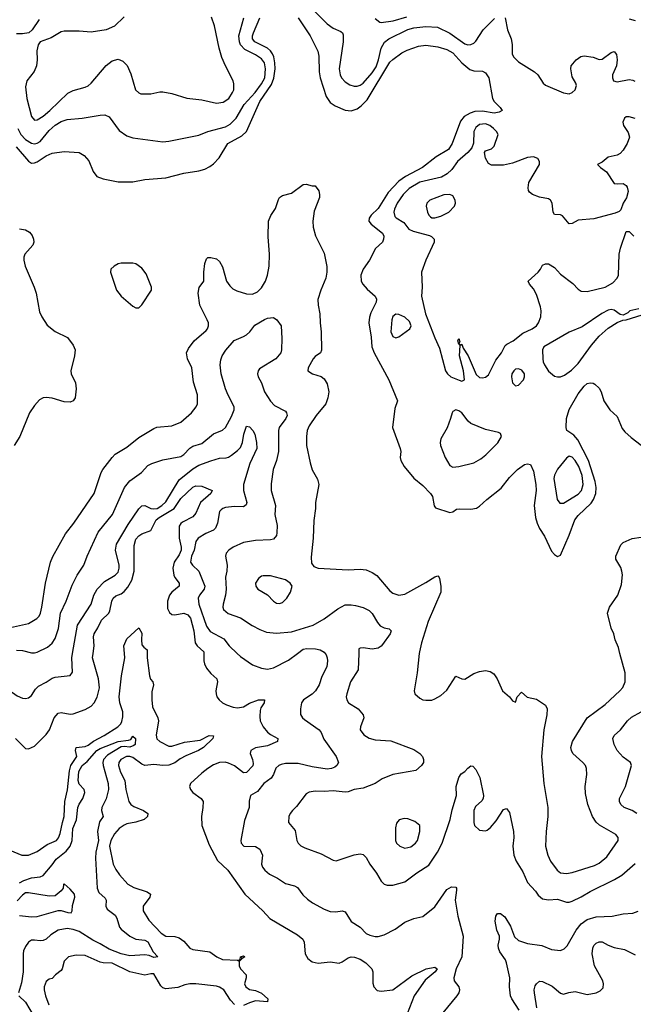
# Model space of a CAD drawing. Header units: inches. Extents: x 1603819 to 1745079, y 385938 to 533966.
# Tile 278 of 561: x 1710312 to 1714418, y 427653 to 434238. Entities that reach past the tile are written whole.
import ezdxf

# ---------------------------------------------------------------- set-up
doc = ezdxf.new("R2010")
doc.units = ezdxf.units.IN
doc.header["$MEASUREMENT"] = 0
doc.layers.add('B7412', color=7, linetype='Continuous')
doc.layers.add('B7413', color=7, linetype='Continuous')

msp = doc.modelspace()

# ---------------------------------------------------------------- linework, layer by layer
at = {"layer": 'B7412', "color": 5}
for points, elevation in [([(1710000, 429806.7), (1710030, 429793.1), (1710092, 429790), (1710225.8, 429765.8), (1710295.6, 429715.6), (1710330, 429700.3), (1710350, 429697.6), (1710370, 429703.1), (1710390, 429718.4), (1710418.3, 429761.7), (1710438.2, 429781.8), (1710490, 429807.9), (1710530, 429834.7), (1710550, 429841.3), (1710650, 429853), (1710665.1, 429874.9), (1710660.5, 429970), (1710665.9, 430000)], 340), ([(1710245.3, 428685.3), (1710326, 428650), (1710370, 428651.4), (1710430, 428674.7), (1710496.9, 428723.1), (1710559.1, 428750), (1710572.2, 428767.8), (1710583.2, 428796.8), (1710597.7, 428870), (1710610.5, 428910), (1710614.2, 429010), (1710632.6, 429087.4), (1710644.5, 429215.5), (1710655.2, 429250), (1710693.6, 429310), (1710685.7, 429350), (1710689, 429370), (1710750, 429378.5), (1710770, 429386.7), (1710806.1, 429413.9), (1710877.7, 429450), (1710969.1, 429510), (1710989.3, 429530), (1710995.7, 429544.3), (1711003.1, 429576.9), (1711003, 429610), (1710981.6, 429670), (1710977, 429710), (1710992.9, 429850), (1711015.6, 429970), (1711012.8, 430000)], 280), ([(1710283.1, 429430), (1710350, 429364), (1710370, 429362), (1710410, 429379.5), (1710490, 429458.6), (1710510.5, 429490), (1710543.1, 429570), (1710570, 429600.9), (1710590, 429605.5), (1710650, 429594.2), (1710670, 429595), (1710750, 429624), (1710790, 429646.8), (1710810, 429670.2), (1710830, 429706.5), (1710845.5, 429770), (1710838.8, 429830), (1710798.1, 429970), (1710803, 430000)], 320), ([(1711164.5, 430000), (1711165, 429970), (1711180.9, 429850), (1711188.4, 429828.4), (1711202.8, 429810), (1711208, 429790), (1711196.7, 429743.3), (1711195.7, 429690), (1711201.8, 429641.8), (1711236.9, 429570), (1711240.7, 429550), (1711225.9, 429454.1), (1711230, 429429.2), (1711249.2, 429410), (1711310, 429379), (1711330, 429380.4), (1711414.3, 429405.7), (1711519.2, 429420.8), (1711579.6, 429450), (1711608.2, 429448.2), (1711605.2, 429430), (1711540.9, 429370), (1711508.6, 429350), (1711424.4, 429315.6), (1711385.4, 429294.6), (1711350, 429268.3), (1711310, 429252.3), (1711270, 429250.3), (1711210, 429256.6), (1711150, 429251.1), (1711130, 429258.4), (1711070, 429303.2), (1711050, 429309.9), (1711026.9, 429310), (1710989.1, 429290), (1710976.1, 429270), (1710973.8, 429250), (1710986.7, 429206.7), (1711014.7, 429150), (1711022.4, 429090), (1711042.8, 429010), (1711056.1, 428990), (1711075.7, 428975.7), (1711140.5, 428950), (1711170.3, 428930), (1711167, 428910), (1711146, 428890), (1711089.1, 428870.9), (1711030, 428860.4), (1711010, 428852.5), (1710977.8, 428830), (1710945.9, 428794.1), (1710921.2, 428750), (1710913, 428710), (1710937.8, 428590), (1710954.7, 428554.7), (1710978.9, 428518.9), (1711036.4, 428456.4), (1711074.7, 428434.7), (1711165.3, 428405.3), (1711186.5, 428390), (1711182.6, 428370), (1711139.2, 428310), (1711138.4, 428278.4), (1711177, 428217), (1711259.5, 428130), (1711290.2, 428110.2), (1711350, 428106), (1711378.8, 428098.8), (1711410, 428076.5), (1711450, 428029.1), (1711470, 428019.7), (1711583.8, 428003.8), (1711631.4, 427970), (1711670, 427953.3), (1711768.7, 427948.7), (1711775.3, 427944.7), (1711778, 427950), (1711787.7, 427952.3), (1711789.8, 427970), (1711810, 427977.6), (1711819.3, 427970), (1711800.7, 427960.7), (1711794, 427966), (1711798, 427958), (1711781.3, 427938.7), (1711780.2, 427910), (1711790.3, 427890), (1711828.4, 427850), (1711828.2, 427830), (1711816.4, 427790), (1711826, 427770), (1711850, 427753.1), (1711890, 427745.4), (1711930, 427727.8), (1711972, 427690), (1711970.8, 427670), (1711890, 427675.6), (1711850, 427663.4), (1711810, 427644.5)], 280), ([(1711544.4, 430000), (1711544.1, 429950), (1711548.5, 429930), (1711562.5, 429902.5), (1711590, 429865.3), (1711631.5, 429830), (1711636.5, 429810), (1711625.2, 429750), (1711626, 429730), (1711631.7, 429710), (1711645.7, 429690), (1711669.4, 429669.4), (1711695.3, 429655.3), (1711740.4, 429640.4), (1711770, 429635.9), (1711810, 429643.4), (1711850, 429666.4), (1711910, 429689.2), (1711950.6, 429690), (1711947.4, 429670), (1711924.8, 429635.2), (1711921.1, 429618.9), (1711918.1, 429578.1), (1711922, 429550), (1711941, 429510), (1711970, 429474.3), (1711990, 429457.5), (1712040.3, 429430), (1712036.4, 429410), (1711970, 429382.9), (1711891, 429369), (1711859.7, 429350), (1711854.3, 429330), (1711870.8, 429290.8), (1711875.3, 429264.7), (1711871.1, 429248.9), (1711830, 429203.2), (1711810, 429202.5), (1711750, 429249), (1711710, 429266.8), (1711687.5, 429272.5), (1711650, 429271.1), (1711610, 429255.8), (1711570.2, 429230), (1711530, 429199.4), (1711454.7, 429130), (1711447.3, 429110), (1711454.2, 429090), (1711470.3, 429070), (1711527.4, 429030), (1711539, 429010), (1711538.2, 428970), (1711527.9, 428910), (1711530.3, 428850), (1711580.8, 428720.8), (1711635.4, 428615.4), (1711704, 428550), (1711819.5, 428390), (1711938.5, 428278.5), (1711986.5, 428226.5), (1712170, 428118.9), (1712206.7, 428090), (1712216.5, 428070), (1712221.7, 427990), (1712240.4, 427960.4), (1712270, 427937.8), (1712309.3, 427929.3), (1712390, 427936.6), (1712450, 427928.6), (1712470, 427936.9), (1712510, 427964.2), (1712529.9, 427970.1), (1712552, 427968), (1712590, 427955.1), (1712627.9, 427930), (1712668.9, 427890), (1712675.5, 427870), (1712674.4, 427794.4), (1712682.4, 427770), (1712704.8, 427744.8), (1712730, 427740.3), (1712810, 427751.3), (1712936.9, 427843.1), (1713031.6, 427890), (1713090, 427902.4), (1713106, 427890), (1713093, 427870), (1713026, 427814), (1712950.7, 427710), (1712904.7, 427590)], 320), ([(1711767.7, 430000), (1711790, 429979), (1711870, 429924.6), (1711930, 429900.3), (1711970, 429893.8), (1712010, 429904.5), (1712110, 429954.4), (1712171, 430000)], 340), ([(1712355.8, 430000), (1712363.1, 429990), (1712370.2, 429970), (1712372.6, 429950), (1712366.9, 429910), (1712334.3, 429845.7), (1712316.3, 429790), (1712292.4, 429750), (1712270, 429728.4), (1712211.8, 429690), (1712196.9, 429670), (1712190.3, 429630.3), (1712192, 429592), (1712205.5, 429570), (1712218.8, 429558.8), (1712316.9, 429490), (1712330.1, 429470.1), (1712346.6, 429426.6), (1712428.9, 429310), (1712444.4, 429270), (1712434.9, 429250), (1712420.4, 429239.6), (1712398.8, 429230), (1712370, 429226.2), (1712270, 429240.8), (1712175.9, 429264.1), (1712090, 429264.8), (1712062.5, 429257.5), (1712045.5, 429250), (1712026.4, 429233.6), (1712010.2, 429190), (1711994, 429166), (1711945.3, 429130), (1711904.1, 429075.9), (1711856.3, 429050), (1711847, 429013), (1711847, 428970), (1711816.9, 428883.1), (1711792.8, 428750), (1711793.4, 428730), (1711811.5, 428711.5), (1711889.2, 428709.2), (1711918, 428690), (1711936.5, 428650), (1711930.2, 428590), (1711936.9, 428570), (1711951.5, 428550), (1711983.3, 428523.3), (1712036.2, 428496.2), (1712090, 428460.9), (1712150, 428445), (1712170, 428434), (1712206.5, 428386.5), (1712237, 428357), (1712272.3, 428332.3), (1712350, 428288.9), (1712390, 428274.9), (1712427.1, 428272.9), (1712470, 428277.6), (1712490, 428272.4), (1712530, 428208.2), (1712590.3, 428170.3), (1712630, 428128), (1712655.1, 428115.1), (1712690, 428106.7), (1712710, 428107.2), (1712750, 428119), (1712823.7, 428156.3), (1712890, 428202.4), (1712950, 428227.7), (1713010, 428240.7), (1713090, 428306.3), (1713170, 428420.7), (1713200.9, 428439.1), (1713230, 428437.3), (1713235.5, 428430), (1713235.8, 428415.8), (1713225.4, 428350), (1713243, 428243), (1713279.1, 428110), (1713271.4, 427970), (1713233.7, 427890), (1713218, 427830), (1713218.8, 427810), (1713250.5, 427770.5), (1713254.8, 427750), (1713250.7, 427730), (1713238, 427710), (1713144.2, 427595.8)], 340), ([(1712580.7, 430000), (1712576, 429890), (1712524.9, 429810), (1712501.5, 429730), (1712497.4, 429710), (1712500.3, 429690), (1712512.7, 429670), (1712577, 429630), (1712610.2, 429590), (1712613.8, 429570), (1712592, 429510), (1712590.4, 429490), (1712615.1, 429455.1), (1712650, 429434.3), (1712690, 429422), (1712795.8, 429415.8), (1712950, 429358.4), (1712990.5, 429330), (1713007.7, 429310), (1713013.4, 429290), (1713013.4, 429270), (1713000.7, 429250), (1712962, 429218), (1712810, 429191), (1712738.4, 429161.6), (1712690, 429129.7), (1712610, 429098.5), (1712550, 429091), (1712510, 429074.5), (1712490, 429072.1), (1712410, 429082), (1712350, 429077.4), (1712290, 429079.8), (1712250, 429072.1), (1712230, 429060.5), (1712163.5, 428976.5), (1712136.5, 428950), (1712121.1, 428930), (1712113.4, 428910), (1712110.5, 428870), (1712155.8, 428815.8), (1712166.7, 428750), (1712176.3, 428730), (1712193.5, 428713.5), (1712219.2, 428699.2), (1712330, 428658.7), (1712410, 428617.6), (1712430, 428614), (1712550, 428652.7), (1712590, 428659.3), (1712610, 428654.4), (1712630, 428636.3), (1712654.4, 428590), (1712698.7, 428530), (1712730, 428476.3), (1712750, 428457.6), (1712770, 428450.3), (1712810, 428450.3), (1712890, 428472.4), (1712970, 428531.9), (1713050, 428583.8), (1713108.5, 428670), (1713138.3, 428730), (1713193.6, 428890), (1713206.1, 428953.9), (1713234.3, 429050), (1713231.8, 429110), (1713250, 429171), (1713266, 429194), (1713290, 429210.5), (1713310, 429233.4), (1713330, 429247.7), (1713345.2, 429245.2), (1713364.4, 429224.4), (1713391.8, 429170), (1713416, 429050), (1713413.7, 429030), (1713405.1, 429014.9), (1713363.2, 428976.8), (1713350.3, 428950), (1713350.4, 428870.4), (1713356.3, 428850), (1713390, 428817.3), (1713430, 428813.4), (1713441.2, 428818.8), (1713463.3, 428836.7), (1713500.1, 428879.9), (1713550, 428956.3), (1713570, 428964), (1713590, 428936), (1713616.9, 428810), (1713617.8, 428770), (1713611.1, 428710), (1713619.4, 428650), (1713635.4, 428610), (1713678.6, 428538.6), (1713710, 428468.2), (1713763.7, 428410), (1713782.4, 428382.4), (1713810, 428359.7), (1713850, 428352.2), (1713910, 428356.9), (1713970, 428336.9), (1713990, 428336.5), (1714010, 428342.6), (1714070, 428372), (1714130, 428408.4), (1714292.5, 428487.5), (1714342.1, 428517.9), (1714430, 428596.1)], 360), ([(1712986, 430000), (1712972.4, 429870), (1712950.7, 429750), (1712956, 429730), (1712990, 429701), (1713010.7, 429690.7), (1713030, 429687.7), (1713070, 429688.2), (1713090, 429695.5), (1713130, 429719.1), (1713170, 429753.4), (1713230, 429846.8), (1713270, 429830.7), (1713290, 429827.3), (1713350, 429866.7), (1713390, 429879.5), (1713430, 429885.7), (1713459.4, 429879.4), (1713483.8, 429863.8), (1713508.2, 429830), (1713542.8, 429750), (1713590.7, 429710.7), (1713610, 429682), (1713630, 429674), (1713642, 429710), (1713670, 429742), (1713708.1, 429708.1), (1713770, 429694.8), (1713830, 429654.8), (1713841.3, 429630), (1713839.6, 429590), (1713818.5, 429490), (1713804.2, 429310), (1713819.3, 429130), (1713845.2, 428970), (1713846, 428910), (1713834.2, 428810), (1713831.5, 428710), (1713845.8, 428650), (1713865, 428610), (1713909.2, 428550), (1713930, 428533.4), (1713970, 428527.3), (1714010, 428534), (1714157.9, 428582.1), (1714190, 428596.6), (1714241.4, 428638.6), (1714317.2, 428750), (1714316.4, 428770), (1714300.5, 428790), (1714191.2, 428851.2), (1714170, 428871.2), (1714145.8, 428910), (1714114, 428990), (1714097.8, 429062.2), (1714096.5, 429110), (1714107.2, 429190), (1714104, 429230), (1714097.4, 429250), (1714081.3, 429270), (1714014.3, 429330), (1714003.9, 429350), (1714000.9, 429370), (1714010.9, 429410), (1714110, 429568.8), (1714230, 429658.4), (1714327.8, 429750), (1714348.1, 429771.9), (1714364.8, 429810), (1714364.5, 429870), (1714329, 430000)], 380), ([(1714441.3, 428930), (1714410, 428948.8), (1714356.9, 428970), (1714335.4, 428990), (1714325.7, 429010), (1714326.6, 429030), (1714366.4, 429110), (1714406.9, 429250), (1714398.7, 429270), (1714350, 429305.3), (1714310.9, 429350), (1714289.7, 429390), (1714281.3, 429430), (1714289.7, 429450), (1714331.5, 429488.5), (1714378.3, 429550), (1714406.8, 429573.2), (1714470, 429610.3)], 360), ([(1710310, 428466.1), (1710339.5, 428480.5), (1710390, 428498.7), (1710450, 428506.2), (1710470, 428515.9), (1710530, 428585.5), (1710556.4, 428623.6), (1710622.1, 428677.9), (1710650, 428710), (1710663.6, 428750), (1710667.1, 428830), (1710692.2, 428887.8), (1710701.1, 428970), (1710708.9, 428991.1), (1710735.5, 429030), (1710748.1, 429070), (1710743.7, 429090), (1710710, 429125.5), (1710702.5, 429150), (1710708.6, 429210), (1710729.4, 429250), (1710763.4, 429276.6), (1710827.7, 429350), (1710850, 429364.8), (1710970, 429411.8), (1711040.5, 429419.5), (1711054.9, 429425.1), (1711070, 429446), (1711086, 429430), (1711083.8, 429390), (1711075.8, 429384.2), (1711050, 429373.5), (1711010, 429378.2), (1710990, 429375.1), (1710900.3, 429319.7), (1710872.5, 429290), (1710868.5, 429270), (1710871.6, 429250), (1710904.5, 429130), (1710905.9, 429090), (1710890, 429027.6), (1710860.7, 428970), (1710858.3, 428950), (1710870.2, 428910), (1710847, 428873), (1710833, 428810), (1710839.5, 428750), (1710822.3, 428670), (1710819.4, 428630), (1710830.2, 428430.2), (1710842.1, 428402.1), (1710883.8, 428363.8), (1710890.3, 428350), (1710889.1, 428310), (1710896.9, 428290), (1710950, 428249.2), (1710962.1, 428230), (1710979.2, 428170), (1710990, 428156.8), (1711050, 428110.1), (1711089.8, 428089.8), (1711150, 428081.4), (1711170, 428070.5), (1711205.5, 428005.5), (1711236.4, 427970), (1711210, 427966.9), (1711179.2, 427979.2), (1711150, 427983.8), (1711050, 427977), (1710990, 427990), (1710910, 428021.5), (1710850, 428058.8), (1710802.1, 428082.1), (1710710, 428141.1), (1710670, 428154.7), (1710630, 428161.4), (1710570, 428148.7), (1710521.2, 428118.8), (1710490, 428088.3), (1710470, 428079.7), (1710450, 428076.9), (1710410, 428083), (1710390, 428081.3), (1710370, 428069.6), (1710350, 428040.7), (1710338.5, 428010), (1710336.3, 427990), (1710335.1, 427870), (1710324, 427796), (1710304.9, 427730)], 260), ([(1710310, 428246.7), (1710390, 428238), (1710430, 428241.2), (1710570, 428280.8), (1710590, 428281.5), (1710633, 428267), (1710655.6, 428264.4), (1710662, 428278), (1710665.9, 428314.1), (1710681.1, 428370), (1710678, 428390), (1710650, 428424), (1710610, 428458.8), (1710604.8, 428455.2), (1710602, 428430), (1710588.5, 428411.5), (1710550, 428379.5), (1710510, 428376.5), (1710370, 428399.4), (1710350, 428397.9), (1710330, 428384.1), (1710295.3, 428344.7)], 240), ([(1713655, 427615), (1713604.8, 427690), (1713596.2, 427710), (1713590.7, 427769.3), (1713592.4, 427830), (1713570.4, 427930), (1713562.8, 427950), (1713524.9, 428004.9), (1713515.1, 428030), (1713513.4, 428050), (1713523.8, 428090), (1713521.8, 428110), (1713505.7, 428150), (1713493.6, 428210), (1713497.7, 428242.3), (1713504.9, 428255.1), (1713510, 428260.5), (1713530, 428261.6), (1713558.4, 428238.4), (1713597.1, 428177.1), (1713624.1, 428104.1), (1713650, 428081), (1713710, 428059.1), (1713805.9, 428045.9), (1713870, 428020.2), (1713930, 428013.6), (1713954.6, 428025.4), (1713974.5, 428045.5), (1714036.5, 428150), (1714068.4, 428191.6), (1714110, 428220.2), (1714170, 428238.9), (1714276.9, 428243.1), (1714350, 428259.1), (1714416, 428264), (1714450, 428276.4)], 340), ([(1713773.3, 427630), (1713756.4, 427730), (1713755.4, 427750), (1713762.5, 427777.5), (1713770, 427790.8), (1713790, 427808), (1713810, 427806.4), (1713874.7, 427774.7), (1713930, 427728), (1713950, 427720.5), (1713987, 427733), (1714030, 427738.3), (1714110, 427718.6), (1714169.8, 427730.2), (1714196.9, 427743.1), (1714215.5, 427764.5), (1714219.2, 427790), (1714213.4, 427810), (1714158.4, 427910), (1714143, 427990), (1714147.1, 428030), (1714154.1, 428045.9), (1714170, 428062), (1714190, 428070.2), (1714210, 428070.2), (1714250, 428048.4), (1714290, 428034.3), (1714359.8, 428019.8), (1714430, 427984.2)], 320), ([(1711750, 427652.4), (1711722.2, 427682.2), (1711678.4, 427750), (1711650, 427767.8), (1711630, 427774), (1711491.4, 427791.4), (1711450, 427791.3), (1711416.2, 427783.8), (1711370, 427765), (1711290, 427757.7), (1711270, 427764.2), (1711257.4, 427777.4), (1711210, 427856.2), (1711190, 427858.3), (1711150, 427847.7), (1711050, 427869.8), (1710930, 427928.4), (1710870, 427930.6), (1710850, 427935.6), (1710750, 427978.9), (1710690, 427982.8), (1710638, 427970), (1710610, 427940.9), (1710597, 427890), (1710590, 427879.5), (1710550.5, 427850), (1710530, 427827), (1710510, 427820.7), (1710490, 427805.1), (1710476.2, 427770), (1710474.7, 427750), (1710483.9, 427710), (1710507.8, 427650)], 280), ([(1710305.5, 427710), (1710350, 427668.2), (1710409.2, 427570)], 260)]:
    msp.add_lwpolyline(points, dxfattribs=dict(at, elevation=elevation))
at = {"layer": 'B7412', "color": 5, "elevation": 380}
msp.add_lwpolyline([(1712884.4, 428895.6), (1712852, 428888), (1712834.4, 428865.6), (1712826.8, 428833.2), (1712827.9, 428750), (1712832.4, 428730), (1712855.5, 428710), (1712890, 428696.9), (1712930, 428707.6), (1712960.7, 428730), (1712973.3, 428750), (1712989.7, 428810), (1712989.6, 428850), (1712956.1, 428876.1), (1712910, 428892.8)], close=True, dxfattribs=at)
at = {"layer": 'B7413', "color": 5}
for points, elevation in [([(1710287.8, 433387.8), (1710370, 433292.8), (1710390, 433279.6), (1710410, 433279.7), (1710430, 433287.5), (1710490, 433327.5), (1710530, 433346.2), (1710610, 433355.5), (1710710, 433350.2), (1710742.4, 433330), (1710773.7, 433293.7), (1710803.9, 433223.9), (1710828.8, 433190), (1710870, 433174), (1710970, 433153.7), (1711070, 433153.7), (1711150, 433168.9), (1711290, 433180.9), (1711410, 433211.3), (1711511.8, 433228.2), (1711550, 433238.9), (1711584.2, 433255.8), (1711610, 433274.9), (1711646.5, 433313.5), (1711705.3, 433410), (1711798.7, 433461.3), (1711829, 433491), (1711918.7, 433690), (1711996.4, 433803.6), (1712013, 433847), (1712020.5, 433910), (1712019.7, 433950), (1712011.7, 433990), (1712002.8, 434010), (1711989.9, 434030), (1711970, 434047.9), (1711885, 434090), (1711869.3, 434110), (1711869.4, 434130), (1711876.2, 434150), (1711918.4, 434250)], 420), ([(1710298.7, 433510), (1710319.6, 433470), (1710350, 433437.5), (1710390, 433411.5), (1710411.5, 433408.5), (1710430, 433411.5), (1710450, 433423.6), (1710510, 433496.8), (1710550, 433532.4), (1710590, 433556.3), (1710630.2, 433570.2), (1710730, 433579.1), (1710850, 433600.3), (1710882, 433602), (1710910, 433588.2), (1710976.6, 433496.6), (1711030, 433460.3), (1711070, 433447.4), (1711270, 433421.1), (1711310, 433425), (1711510, 433464.7), (1711570.6, 433489.4), (1711690, 433522), (1711721, 433539), (1711760.5, 433579.5), (1711815, 433670), (1711886.7, 433750), (1711931.1, 433810), (1711953.1, 433850), (1711957.6, 433910), (1711950.4, 433950), (1711930, 433976.5), (1711890, 434003.6), (1711818.1, 434038.1), (1711789.9, 434069.9), (1711782.8, 434090), (1711779.2, 434130), (1711811.1, 434250)], 440), ([(1711010, 434256.2), (1710945.3, 434194.7), (1710891, 434170), (1710790, 434154.5), (1710710, 434161.4), (1710610, 434160.3), (1710590, 434156), (1710523.3, 434116.7), (1710449.1, 434090), (1710436.5, 434070), (1710427.6, 434030), (1710429.1, 433970), (1710424.9, 433930), (1710408.3, 433891.7), (1710359, 433830), (1710351.2, 433790), (1710359.8, 433710), (1710390, 433590.7), (1710410, 433566.7), (1710430, 433568.9), (1710470, 433593.7), (1710513, 433630), (1710634.1, 433745.9), (1710670, 433764), (1710750, 433785.8), (1710770, 433795.9), (1710790, 433813.8), (1710890, 433932.2), (1710930, 433963.8), (1710970, 433973), (1711001.4, 433961.4), (1711031.5, 433931.5), (1711055.6, 433875.6), (1711086.5, 433770), (1711108.4, 433748.4), (1711122.6, 433742.6), (1711190, 433742.3), (1711250, 433754.9), (1711270, 433754.9), (1711330, 433744.9), (1711430, 433712.9), (1711530, 433701.8), (1711630, 433680.2), (1711673.1, 433686.9), (1711711.2, 433710), (1711736.9, 433750), (1711744.2, 433770), (1711746, 433810), (1711740.5, 433830), (1711688.8, 433928.8), (1711665.7, 433985.7), (1711647.4, 434047.4), (1711616.5, 434196.5), (1711595.8, 434255.8)], 460), ([(1712174.8, 434250), (1712256.1, 434130), (1712307.7, 434027.7), (1712313.9, 433993.9), (1712315.5, 433890), (1712322.5, 433850), (1712363.6, 433723.6), (1712390, 433685.3), (1712422.4, 433662.4), (1712490, 433632.4), (1712530, 433629.2), (1712570, 433642.6), (1712597.8, 433662.2), (1712637, 433703), (1712790, 433954.4), (1712807.9, 433972.1), (1712870, 434015.9), (1712905.6, 434034.4), (1712979.7, 434060.3), (1713030, 434067.6), (1713110, 434056.6), (1713170, 434039.7), (1713210, 434015.9), (1713270, 433948.9), (1713324.3, 433904.3), (1713350, 433896), (1713410, 433893.7), (1713430, 433883), (1713451.8, 433850), (1713475.8, 433710), (1713486.7, 433690), (1713527.3, 433650), (1713541, 433630), (1713519.9, 433620.1), (1713486.8, 433613.2), (1713410, 433625.8), (1713357, 433623), (1713326, 433614), (1713285.8, 433590), (1713260.9, 433559.1), (1713205.6, 433410), (1713180.8, 433370), (1713099.1, 433320.9), (1713007.5, 433250), (1712894, 433190), (1712850, 433157.5), (1712778.6, 433081.4), (1712710, 432974.8), (1712664, 432930), (1712650.3, 432910), (1712648.9, 432890), (1712663.2, 432870), (1712740.8, 432810), (1712747.7, 432790), (1712747.2, 432770), (1712739.3, 432750), (1712692.1, 432707.9), (1712652.6, 432630), (1712611, 432570), (1712595.2, 432530), (1712596.9, 432490), (1712607.1, 432470), (1712636.2, 432436.2), (1712690.2, 432390), (1712699.7, 432370), (1712698.4, 432350), (1712661.6, 432278.4), (1712651.8, 432248.2), (1712649.3, 432210), (1712664.1, 432115.9), (1712668.6, 432050), (1712683.5, 432010), (1712783.1, 431830), (1712839.6, 431690), (1712823.1, 431636.9), (1712806, 431510), (1712858.7, 431370), (1712861.6, 431350), (1712858.3, 431310), (1712863.2, 431290), (1712885.5, 431250), (1712950, 431172), (1713010, 431123), (1713060.9, 431070), (1713073.7, 431050), (1713085.9, 430985.9), (1713094.7, 430974.7), (1713190, 430943.1), (1713210, 430946), (1713235.8, 430964.2), (1713252.1, 430967.9), (1713330, 430964.4), (1713368.2, 430971.8), (1713390, 430985.3), (1713438.3, 431030), (1713534.4, 431105.6), (1713590, 431175.8), (1713643.6, 431230), (1713690, 431263.1), (1713710, 431268.4), (1713730, 431263.8), (1713750, 431218.8), (1713766.5, 431130), (1713767.5, 431090), (1713755.7, 430990), (1713763.8, 430910), (1713773.8, 430870), (1713790, 430836), (1713824.7, 430784.7), (1713870, 430684.2), (1713890, 430662), (1713910, 430648.8), (1713930, 430658), (1713990, 430790.4), (1714027.1, 430892.9), (1714050, 430922), (1714135.1, 431004.9), (1714152.2, 431030), (1714166.7, 431070), (1714169.5, 431110), (1714163.4, 431150), (1714117.4, 431290), (1714047.9, 431427.9), (1714019.2, 431459.2), (1713974, 431490), (1713968, 431510), (1713971.1, 431570), (1713990, 431631.8), (1714050, 431736.5), (1714090, 431786.7), (1714110, 431804.9), (1714130, 431810.4), (1714150, 431808), (1714161.3, 431801.3), (1714190, 431774), (1714203.1, 431750), (1714220.4, 431690), (1714261.1, 431630), (1714310, 431583.8), (1714344.7, 431504.7), (1714361.3, 431481.3), (1714403.1, 431443.1), (1714470, 431392.8)], 420), ([(1712290.1, 434290.1), (1712370, 434211.1), (1712410, 434181.4), (1712460, 434160), (1712471.2, 434150), (1712476, 434136), (1712476.1, 434090), (1712450.1, 433910), (1712457, 433870), (1712465.7, 433850), (1712490, 433822.3), (1712522.1, 433802.1), (1712550, 433793.9), (1712570, 433793.2), (1712590, 433799.5), (1712610, 433813.6), (1712670, 433882.9), (1712697, 433923), (1712714, 433970), (1712731.5, 434048.5), (1712753, 434087), (1712782, 434110), (1712910, 434173.1), (1712950, 434184), (1713030, 434192.5), (1713107.3, 434187.3), (1713190, 434148.3), (1713290, 434077.5), (1713310, 434070.6), (1713330, 434071.7), (1713350, 434080.4), (1713365.3, 434094.7), (1713412.4, 434170), (1713490, 434246.4)], 440), ([(1712690, 434244.9), (1712722, 434222), (1712730, 434219.3), (1712810.2, 434230.2), (1712903.7, 434256.3)], 460), ([(1713561.5, 434250), (1713575.8, 434170), (1713601.6, 434110), (1713607.5, 434072.5), (1713608.6, 434010), (1713616.2, 433990), (1713650, 433956.9), (1713757.1, 433890), (1713778.4, 433870), (1713814.4, 433814.4), (1713830, 433799.3), (1713951.4, 433748.6), (1713990, 433742.6), (1714009.2, 433750), (1714029.4, 433770), (1714037, 433797), (1714034.2, 433814.2), (1714010, 433855.3), (1713999.5, 433910), (1714002, 433930), (1714035.1, 433970), (1714067.1, 433992.9), (1714090, 433997.3), (1714150, 433986.5), (1714190, 433972.9), (1714210, 433974.9), (1714270, 434019.1), (1714290, 434025.3), (1714306.1, 434006.1), (1714310.9, 433970), (1714305, 433930), (1714279.3, 433870), (1714279, 433850), (1714286.4, 433830), (1714310, 433821.8), (1714390, 433837.4), (1714414.5, 433834.5), (1714427.5, 433827.5)], 440), ([(1710441.3, 434238.7), (1710394.9, 434170), (1710372.2, 434150), (1710330, 434143.8), (1710290, 434144.2)], 440), ([(1714390, 434244.2), (1714430, 434231.6)], 460), ([(1714430, 433577.2), (1714390, 433589.2), (1714370, 433589), (1714359.8, 433580.2), (1714348.3, 433551.7), (1714352.7, 433530), (1714383.9, 433483.9), (1714392.4, 433452.4), (1714377, 433410), (1714350, 433365.1), (1714330, 433342.9), (1714310, 433331.5), (1714250, 433319.7), (1714210, 433286), (1714178.8, 433270), (1714197.6, 433250), (1714239.9, 433219.9), (1714290, 433142.8), (1714310, 433139.3), (1714350, 433142.4), (1714369.4, 433129.4), (1714377.3, 433117.3), (1714383, 433090), (1714372.7, 433047.3), (1714350.3, 433010), (1714333.8, 432966.2), (1714323.7, 432956.3), (1714296, 432944), (1714154.6, 432905.4), (1714050, 432897.7), (1714010, 432875.6), (1713990, 432873.6), (1713945.3, 432925.3), (1713930, 432934), (1713890, 432935.1), (1713881.3, 432950), (1713874.5, 433010), (1713864.2, 433030), (1713850, 433040.4), (1713790, 433052.1), (1713744, 433070), (1713724.2, 433084.2), (1713716.6, 433096.6), (1713713.6, 433113.6), (1713718, 433150), (1713789.7, 433270), (1713791.2, 433290), (1713779.5, 433310), (1713750, 433320.4), (1713710, 433317.4), (1713610, 433278), (1713550, 433264.2), (1713470, 433265.5), (1713450, 433276.3), (1713430, 433312.3), (1713423.4, 433350), (1713430, 433361.5), (1713470, 433375.1), (1713487.4, 433392.6), (1713513.6, 433470), (1713502.2, 433490), (1713482.9, 433510), (1713458.3, 433530), (1713430, 433541.4), (1713390, 433537.4), (1713363.3, 433516.7), (1713351.5, 433490), (1713348.8, 433411.2), (1713337.9, 433382.1), (1713310.7, 433350), (1713241.3, 433290), (1713202.9, 433237.1), (1713173.4, 433206.6), (1713135.3, 433184.7), (1712988.7, 433151.3), (1712918.3, 433110), (1712877.9, 433070), (1712838.3, 433010), (1712820.7, 432970), (1712816.2, 432950), (1712822.6, 432922.6), (1712832.3, 432912.3), (1712882.3, 432882.3), (1712916.7, 432836.7), (1712944.7, 432824.7), (1713054.9, 432794.9), (1713068.8, 432788.8), (1713084.7, 432770), (1713085.2, 432750), (1713030.4, 432630.4), (1713001.5, 432550), (1713004.5, 432450), (1713000.3, 432390), (1713027.8, 432270), (1713090, 432110.4), (1713122.3, 432042.3), (1713161.6, 431890), (1713174, 431870), (1713197.6, 431850), (1713253.3, 431826.7), (1713270, 431821.1), (1713289.6, 431830.4), (1713282.4, 431890), (1713255.7, 431990), (1713258.6, 432058.6), (1713250, 432068.7), (1713244.7, 432090), (1713250, 432106), (1713257.1, 432082.9), (1713251.3, 432071.3), (1713263.6, 432063.6), (1713270, 432067.3), (1713280.3, 432040.3), (1713312.5, 431990), (1713365.9, 431865.9), (1713390, 431845.2), (1713410, 431842.3), (1713430, 431847.8), (1713450, 431863.5), (1713498.6, 431961.4), (1713535.8, 432010), (1713561.6, 432058.4), (1713571.6, 432068.4), (1713613.3, 432090), (1713678.5, 432141.5), (1713740.7, 432170), (1713770, 432190.1), (1713783.1, 432210), (1713798.8, 432250), (1713801.4, 432290), (1713797, 432317), (1713770, 432399.5), (1713750, 432438), (1713722.7, 432470), (1713714, 432490), (1713780.9, 432550), (1713797.2, 432570), (1713810, 432596), (1713830, 432604.7), (1713850, 432604.7), (1713890, 432580.7), (1713930, 432536), (1714013.5, 432473.5), (1714050, 432434.8), (1714070, 432423), (1714110, 432420.4), (1714228.8, 432448.8), (1714281.8, 432478.2), (1714310.8, 432509.2), (1714319.7, 432530), (1714323.5, 432670), (1714332.1, 432710), (1714370, 432822), (1714390, 432821), (1714420.7, 432790)], 440), ([(1710250, 430174.3), (1710370, 430200.2), (1710427.2, 430232.8), (1710442.4, 430250), (1710451.1, 430268.9), (1710461, 430310), (1710483.7, 430470), (1710518.2, 430610), (1710532.8, 430647.2), (1710619.4, 430800.6), (1710674.5, 430870), (1710809.7, 431070), (1710857.7, 431210), (1710868.3, 431230), (1710929.8, 431310.2), (1710950, 431331.8), (1711030, 431378.3), (1711110, 431444.7), (1711210, 431503.2), (1711230, 431512.8), (1711330, 431522.8), (1711390, 431546), (1711461.6, 431610), (1711493.3, 431650), (1711502.4, 431670), (1711501.1, 431730), (1711474.7, 431814.7), (1711465, 431910), (1711435.5, 431970), (1711428.9, 432010), (1711441.3, 432038.7), (1711479.3, 432090), (1711560, 432160), (1711569.3, 432170.7), (1711576.3, 432190), (1711575.2, 432210), (1711567.4, 432230), (1711517.9, 432330), (1711506.6, 432410), (1711512.7, 432447.3), (1711544.4, 432490), (1711543.4, 432550), (1711551.8, 432608.2), (1711562, 432638), (1711571.7, 432648.3), (1711591.5, 432648.5), (1711630, 432638.5), (1711650, 432621.7), (1711670, 432584.4), (1711697, 432490), (1711717.7, 432457.7), (1711739.1, 432439.1), (1711764.7, 432424.7), (1711830, 432403.9), (1711870, 432402.7), (1711902.9, 432417.1), (1711930, 432443.8), (1711956, 432490), (1711970.7, 432529.3), (1711981.6, 432590), (1711984.1, 432670), (1711974.6, 432785.4), (1711976.9, 432890), (1711991.8, 432928.2), (1712023.6, 432976.4), (1712043.5, 433036.5), (1712051.3, 433048.7), (1712070, 433062), (1712130, 433077.1), (1712210, 433136.4), (1712230, 433139.1), (1712270, 433126.8), (1712290, 433126), (1712312.8, 433092.8), (1712318.9, 433070), (1712318.5, 433050), (1712282.8, 432957.2), (1712274.6, 432890), (1712275.5, 432850), (1712291.9, 432791.9), (1712350, 432677.3), (1712366.4, 432586.4), (1712368.3, 432550), (1712360.6, 432510), (1712326.4, 432430), (1712306.7, 432366.7), (1712308.2, 432330), (1712320.8, 432270), (1712321.8, 432210), (1712330.2, 432150), (1712332.1, 432027.9), (1712324.4, 432010), (1712290, 431986.3), (1712276, 431970), (1712243, 431910), (1712241, 431890), (1712271, 431870), (1712330, 431851.7), (1712350, 431836.4), (1712370, 431802.8), (1712379.6, 431750), (1712374.3, 431710), (1712359.5, 431670), (1712296, 431590), (1712250, 431521.6), (1712236.5, 431490), (1712230.2, 431450.2), (1712231.4, 431390), (1712254.9, 431274.9), (1712270, 431226.8), (1712305, 431165), (1712313.1, 431130), (1712291.7, 431010), (1712291.7, 430970), (1712280.3, 430890), (1712276.5, 430770), (1712263.5, 430643.5), (1712264, 430604), (1712280.7, 430580.7), (1712310, 430570.8), (1712510, 430558.7), (1712590, 430564.4), (1712630, 430559.7), (1712670, 430542.2), (1712701.5, 430521.5), (1712790, 430419.5), (1712810, 430402.6), (1712850, 430390.3), (1712890, 430396.9), (1713030, 430473.8), (1713090, 430511.8), (1713110, 430519.1), (1713115.6, 430515.6), (1713122, 430502), (1713129.2, 430449.2), (1713129.2, 430410), (1713046.4, 430213.6), (1713000.3, 430070), (1712987, 430010), (1712986, 430000)], 380), ([(1710310, 432839.6), (1710350, 432833.7), (1710378, 432818), (1710394.9, 432794.9), (1710405.3, 432770), (1710407.2, 432750), (1710399.5, 432730), (1710346.5, 432670), (1710340.2, 432650), (1710340.2, 432630), (1710349.3, 432589.3), (1710408.7, 432450), (1710421.1, 432410), (1710443.4, 432283.4), (1710459.1, 432250), (1710495.3, 432195.3), (1710550, 432153.7), (1710632.2, 432112.2), (1710670, 432062), (1710682.3, 432030), (1710679.6, 431990), (1710655.3, 431890), (1710657.1, 431870), (1710685.3, 431810), (1710690.4, 431770), (1710682.4, 431710), (1710670.3, 431689.7), (1710650, 431679.5), (1710610, 431681.6), (1710530, 431706), (1710490, 431711.3), (1710470, 431709.6), (1710443.4, 431696.6), (1710410, 431658.4), (1710378, 431610), (1710313.1, 431450), (1710276, 431390)], 380), ([(1714454.6, 432305.4), (1714394.4, 432290), (1714381.7, 432278.3), (1714350, 432262.4), (1714330, 432266), (1714290, 432294.5), (1714270, 432299.4), (1714250, 432295.4), (1714206.6, 432273.4), (1714075.5, 432184.5), (1713990, 432148.2), (1713818.4, 432050), (1713810.4, 432030), (1713812.4, 431970), (1713814.9, 431950), (1713823.8, 431930), (1713850, 431888.4), (1713890, 431854.4), (1713910, 431848.7), (1713930, 431850.3), (1713958.4, 431861.6), (1714005.1, 431894.9), (1714050, 431938.4), (1714137.8, 432062.2), (1714190, 432122), (1714250, 432174.3), (1714310, 432212.2), (1714347.5, 432227.5), (1714370, 432230.5), (1714476.8, 432263.2)], 440), ([(1710290, 430022), (1710330, 430019.7), (1710390, 430004.7), (1710410, 430004.7), (1710430, 430009.1), (1710498.4, 430041.6), (1710530, 430067.9), (1710550, 430099.5), (1710572.4, 430167.6), (1710584.9, 430270), (1710623.7, 430350), (1710662.5, 430457.5), (1710696, 430524), (1710740.4, 430590), (1710763.1, 430650), (1710838.2, 430810), (1710933.5, 430930), (1711012.8, 431110), (1711050, 431153.4), (1711126, 431210), (1711170, 431256.5), (1711196, 431270), (1711270, 431294), (1711390, 431316.5), (1711410.4, 431329.6), (1711450, 431372.8), (1711470, 431387.1), (1711530, 431404), (1711610, 431468.4), (1711670, 431494), (1711690, 431511.3), (1711730, 431583.9), (1711747.8, 431630), (1711746.8, 431650), (1711706.5, 431726.5), (1711688.9, 431770), (1711660.6, 431870), (1711652.9, 431930), (1711657.3, 431962.7), (1711667.4, 431990), (1711692.2, 432027.8), (1711746.6, 432093.4), (1711810, 432119), (1711830, 432131.5), (1711851.4, 432150), (1711885.9, 432194.1), (1711950, 432233.7), (1711970, 432242.7), (1712010, 432246.5), (1712031.8, 432231.8), (1712062.6, 432190), (1712066.4, 432106.4), (1712064.6, 432030), (1712059, 432010), (1712026.3, 431970), (1711917.8, 431902.2), (1711907.9, 431890), (1711902.8, 431870), (1711907.2, 431850), (1711929.5, 431809.5), (1711951, 431750), (1711990, 431687.4), (1712017.6, 431657.6), (1712090, 431619.5), (1712098, 431610), (1712101.5, 431590), (1712093.2, 431570), (1712049.2, 431510), (1712042.9, 431490), (1712043.2, 431350), (1712030.2, 431289.8), (1712008, 431230), (1711993.7, 431133.7), (1711995.8, 431090), (1712022.8, 430990), (1712018.6, 430930), (1712034.5, 430854.5), (1712033.8, 430806.2), (1712030, 430789.6), (1712010, 430765.1), (1711990, 430760.4), (1711890, 430755.6), (1711810, 430742.2), (1711741.3, 430710), (1711712.2, 430690), (1711693.4, 430670), (1711688.9, 430650), (1711700.2, 430590), (1711697.8, 430550), (1711688.8, 430510), (1711694.6, 430430), (1711690.2, 430389.8), (1711672.8, 430330), (1711670.3, 430310), (1711674.8, 430294.8), (1711706.1, 430266.1), (1711790, 430239.1), (1711866.8, 430186.8), (1711919.7, 430159.7), (1711962.9, 430142.9), (1712030, 430135.2), (1712130, 430144.2), (1712276.2, 430190), (1712350, 430230.2), (1712441.8, 430298.2), (1712490, 430325), (1712530, 430325.8), (1712559.7, 430319.7), (1712610, 430306), (1712650, 430286.2), (1712670, 430266.5), (1712705.8, 430205.8), (1712724.1, 430184.1), (1712750, 430170.2), (1712783.7, 430163.7), (1712797, 430150), (1712790.2, 430130), (1712740, 430060), (1712730, 430047.7), (1712710, 430035), (1712670, 430028.3), (1712610, 430038), (1712590, 430035.6), (1712582, 430030), (1712580.7, 430000)], 360), ([(1710665.9, 430000), (1710699.9, 430190), (1710790.6, 430330), (1710808.2, 430390), (1710831.4, 430428.6), (1710879.4, 430480.6), (1710950, 430523.2), (1710970, 430544.4), (1710977.3, 430570), (1710976.8, 430590), (1710952.5, 430690), (1710960.2, 430730), (1711038.4, 430861.6), (1711110, 430967), (1711130, 430987), (1711150, 430988.9), (1711190, 430968.7), (1711210, 430966), (1711232.8, 430970), (1711264, 430990), (1711290, 431014), (1711379.5, 431160.5), (1711470, 431235.4), (1711510, 431257.9), (1711590, 431288.1), (1711650, 431305.8), (1711692.7, 431307.3), (1711710, 431311.9), (1711730, 431325), (1711770, 431355.9), (1711790, 431377.6), (1711802.7, 431410), (1711812.7, 431467.3), (1711830, 431518.8), (1711850, 431515.5), (1711872.9, 431490), (1711886, 431466), (1711897.1, 431410), (1711898.6, 431370), (1711852.3, 431270), (1711809.5, 431130), (1711809.5, 431090), (1711831, 431010), (1711827.1, 430992.9), (1711810, 430979.8), (1711750, 430983), (1711690, 430975.7), (1711671, 430969), (1711660.1, 430959.9), (1711650, 430949.4), (1711635.3, 430870), (1711622.4, 430837.6), (1711610, 430824.4), (1711557.4, 430802.6), (1711505.2, 430770), (1711491.4, 430748.6), (1711479.2, 430690), (1711460.9, 430650), (1711455.8, 430610), (1711467.6, 430590), (1711511.1, 430550), (1711551.7, 430450), (1711546.8, 430430), (1711514.7, 430390), (1711507.3, 430370), (1711510.2, 430329.8), (1711563, 430183), (1711587.3, 430147.3), (1711678, 430098), (1711714.6, 430050), (1711767.7, 430000)], 340), ([(1710803, 430000), (1710811.1, 430050), (1710806.1, 430110), (1710809.9, 430130), (1710834.7, 430170), (1710858.7, 430221.3), (1710907.5, 430270), (1710915.6, 430284.4), (1710928.8, 430350), (1710938.3, 430370), (1710955.1, 430384.9), (1710990, 430399.5), (1711010, 430413.9), (1711036.2, 430443.8), (1711062.3, 430490), (1711077.6, 430550), (1711077.9, 430722.1), (1711090, 430764.6), (1711110, 430787.1), (1711130, 430800.2), (1711190, 430822.5), (1711226.2, 430893.8), (1711245.7, 430910), (1711345, 430970), (1711390, 431035.9), (1711470, 431112.9), (1711490, 431119.7), (1711530, 431118.9), (1711599.1, 431090), (1711591.7, 431070), (1711521.1, 431010), (1711490, 430938.9), (1711470, 430913.3), (1711401.8, 430878.2), (1711390, 430869.8), (1711378.9, 430850), (1711379.4, 430770), (1711391.6, 430711.6), (1711391.7, 430690), (1711379.8, 430660.2), (1711346.1, 430610), (1711336.5, 430570), (1711343.5, 430523.5), (1711350, 430508.2), (1711379.8, 430470), (1711378.4, 430450), (1711330.1, 430410), (1711314.6, 430390), (1711300.1, 430350), (1711301.2, 430301.2), (1711313.7, 430273.7), (1711330, 430260.1), (1711350, 430257.8), (1711410, 430269.6), (1711437.4, 430257.4), (1711455.9, 430235.9), (1711477.7, 430150), (1711486.4, 430070), (1711499.6, 430050), (1711544.5, 430010), (1711544.4, 430000)], 320), ([(1714329, 430000), (1714318.5, 430038.5), (1714296.8, 430090), (1714288.7, 430130), (1714269.9, 430169.9), (1714246, 430270), (1714258.8, 430310), (1714314.8, 430390), (1714339.4, 430460.6), (1714345.1, 430525.1), (1714342.2, 430550), (1714333.9, 430573.9), (1714302.2, 430630), (1714300.5, 430650), (1714334.7, 430725.3), (1714350, 430742), (1714410, 430768), (1714470, 430777.3)], 380), ([(1711012.8, 430000), (1711008.1, 430050), (1711030, 430096.5), (1711110, 430170.3), (1711130, 430136.3), (1711126.7, 430090), (1711130, 430058), (1711141.9, 430041.9), (1711164.2, 430024.2), (1711164.5, 430000)], 280), ([(1712171, 430000), (1712210, 430029.2), (1712233.4, 430033.4), (1712291.3, 430031.3), (1712323.7, 430023.7), (1712350, 430008), (1712355.8, 430000)], 340)]:
    msp.add_lwpolyline(points, dxfattribs=dict(at, elevation=elevation))
for points, elevation in [([(1713190, 433069), (1713150, 433066.2), (1713055.5, 433030), (1713036.4, 433010), (1713032, 432990), (1713040.9, 432950), (1713050.3, 432930), (1713060.5, 432920.5), (1713070, 432914), (1713090, 432912), (1713130, 432923.9), (1713183.7, 432950), (1713220.6, 432990), (1713228.4, 433010), (1713226.4, 433030), (1713210, 433059.8)], 460), ([(1711070, 432610.4), (1710990, 432610.4), (1710970, 432604.4), (1710944.2, 432590), (1710922.4, 432570), (1710918.6, 432550), (1710960.2, 432430), (1710990.2, 432390), (1711070, 432322), (1711090, 432310.2), (1711110, 432310.2), (1711130, 432331.5), (1711194.3, 432430), (1711193.3, 432450), (1711157.5, 432537.5), (1711130, 432577), (1711090, 432606.1)], 420), ([(1712830, 432267.8), (1712810, 432253.3), (1712801.2, 432230), (1712796.6, 432150), (1712810, 432119.6), (1712830, 432111.3), (1712850, 432117.8), (1712923.5, 432170), (1712932.1, 432190), (1712920, 432220), (1712890, 432248.3), (1712850, 432266.6)], 440), ([(1713650, 431903.1), (1713630, 431900.4), (1713619, 431890), (1713605.7, 431870), (1713602.7, 431850), (1713610, 431809), (1713630, 431790.3), (1713650, 431793.7), (1713683.1, 431830), (1713690.9, 431850), (1713691, 431870), (1713673.2, 431893.2)], 440), ([(1713230, 431628), (1713210, 431618.4), (1713204.9, 431610), (1713195.3, 431570), (1713171.6, 431508.4), (1713130, 431435.6), (1713124.7, 431410), (1713128.6, 431390), (1713160.2, 431310), (1713190, 431257.6), (1713210, 431246.3), (1713250, 431248.9), (1713350, 431275.5), (1713397.7, 431302.3), (1713431.2, 431328.8), (1713512.5, 431407.5), (1713536.4, 431450), (1713529.6, 431470), (1713516.3, 431476.3), (1713430, 431496.8), (1713330, 431537.2), (1713312.3, 431552.3), (1713271.3, 431610), (1713250, 431623.1)], 440), ([(1713990, 431318.7), (1713970, 431305.6), (1713910, 431231.8), (1713890, 431193), (1713886.3, 431170), (1713908.8, 431028.8), (1713925.9, 431005.9), (1713950, 431003.8), (1714050, 431065), (1714070.4, 431090), (1714083.2, 431130), (1714076.2, 431190), (1714053.9, 431250), (1714030, 431289.8), (1714010, 431311.8)], 440), ([(1711941.2, 430518.8), (1711930, 430516.3), (1711910, 430502), (1711890.4, 430470), (1711892.4, 430450), (1711906, 430430), (1711971, 430391), (1712010, 430348.9), (1712030, 430335.3), (1712050, 430334.3), (1712070, 430341.1), (1712099.5, 430370), (1712125.1, 430410), (1712136, 430450), (1712121.2, 430470), (1712091.2, 430491.2), (1711990, 430518.3)], 380)]:
    msp.add_lwpolyline(points, close=True, dxfattribs=dict(at, elevation=elevation))

doc.saveas('drawing.dxf')
